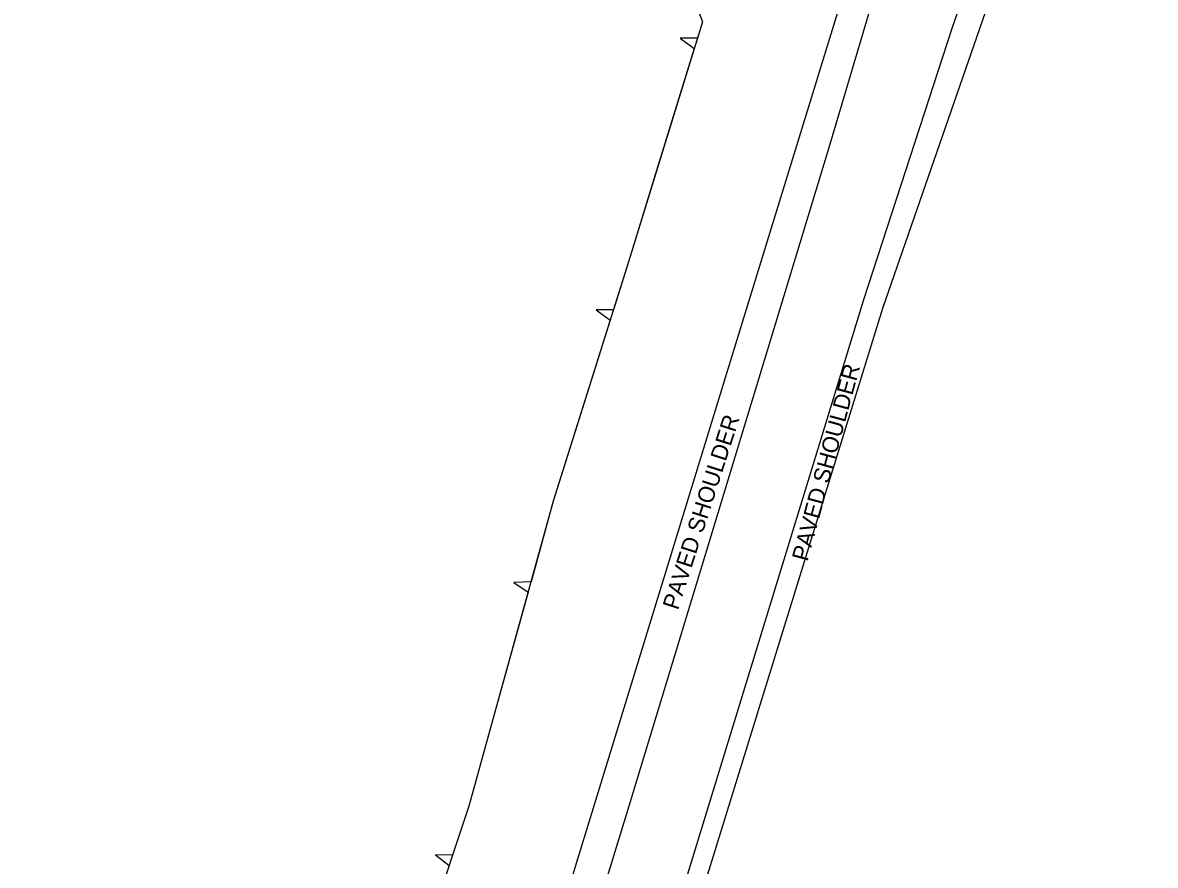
# Model space of a CAD drawing. Extents: x 978516 to 993312, y 1836504 to 1846212.
# Drawn here: x 981003.8 to 981210.9, y 1841937.9 to 1842091.9 of the extents above; entities that cross this region are included whole.
import ezdxf

# ---------------------------------------------------------------- set-up
doc = ezdxf.new("R2010")
doc.units = 0
for name, color, linetype in [('S_EDGE_PAVEMENT', 7, 'Continuous'), ('S_SHOULDER', 7, 'Continuous'), ('S_SHOULDER_ANNOT', 7, 'Continuous'), ('S_TREE', 7, 'Continuous')]:
    doc.layers.add(name, color=color, linetype=linetype)

msp = doc.modelspace()

# ---------------------------------------------------------------- linework, layer by layer
at = {"layer": 'S_EDGE_PAVEMENT'}
for points in [[(981014.37, 1841572.79), (981057.8, 1841715.29), (981097.19, 1841844.27), (981157.62, 1842041.34), (981173.79, 1842091.11), (981203.77, 1842176.79), (981217.59, 1842213.74), (981222.6, 1842226.65), (981222.63, 1842226.49)], [(981173.77, 1842145.09), (981151.31, 1842069.5), (981114.63, 1841948.75), (981051.23, 1841741.77), (981003.84, 1841586.02)]]:
    msp.add_lwpolyline(points, dxfattribs=at)
at = {"layer": 'S_SHOULDER'}
for points in [[(981019.14, 1841574.64), (981079.67, 1841773.03), (981127.73, 1841931.98), (981161.06, 1842039.75), (981204.39, 1842164.69), (981218.86, 1842206.37), (981253.66, 1842283.78), (981282.55, 1842338.92), (981281.86, 1842348.5)], [(981193.07, 1842278.59), (981190.56, 1842249.41), (981182.5, 1842206.59), (981174.1, 1842166.7), (981153.73, 1842096.99), (981134.37, 1842033.95), (981097.76, 1841914.59)]]:
    msp.add_lwpolyline(points, dxfattribs=at)
at = {"layer": 'S_TREE'}
for p, q in [((981127.18, 1842089.09), (981124.04, 1842089.07)), ((981124.04, 1842089.07), (981126.6, 1842087.21)), ((981111.81, 1842039.44), (981108.67, 1842039.44)), ((981108.67, 1842039.44), (981111.23, 1842037.57)), ((981096.76, 1841989.71), (981093.62, 1841989.6)), ((981093.62, 1841989.6), (981096.24, 1841987.82)), ((981082.43, 1841939.77), (981079.29, 1841939.83)), ((981079.29, 1841939.83), (981081.81, 1841937.91))]:
    msp.add_line(p, q, dxfattribs=at)
for points in [[(981120.41, 1842112.56), (981128.1, 1842092.08), (981127.18, 1842089.09)], [(981128.1, 1842092.08), (981114.88, 1842049.21), (981100.84, 1842004.45), (981085.42, 1841948.74), (981071.78, 1841907.84)], [(981126.6, 1842087.21), (981119.23, 1842063.32)], [(981119.23, 1842063.32), (981114.88, 1842049.21), (981111.81, 1842039.44)], [(981111.23, 1842037.57), (981103.74, 1842013.71)], [(981103.74, 1842013.71), (981100.84, 1842004.45), (981096.76, 1841989.71)], [(981096.24, 1841987.82), (981089.57, 1841963.72)], [(981089.57, 1841963.72), (981085.42, 1841948.74), (981082.43, 1841939.77)]]:
    msp.add_lwpolyline(points, dxfattribs=at)

# ---------------------------------------------------------------- texts
at = {"layer": 'S_SHOULDER_ANNOT'}
for rotation, p in [(74.914, (981147.3, 1841993.33)), (72.1918, (981123.61, 1841984.44))]:
    msp.add_text('PAVED SHOULDER', height=3.0003, rotation=rotation, dxfattribs=at).set_placement(p)

doc.saveas('drawing.dxf')
